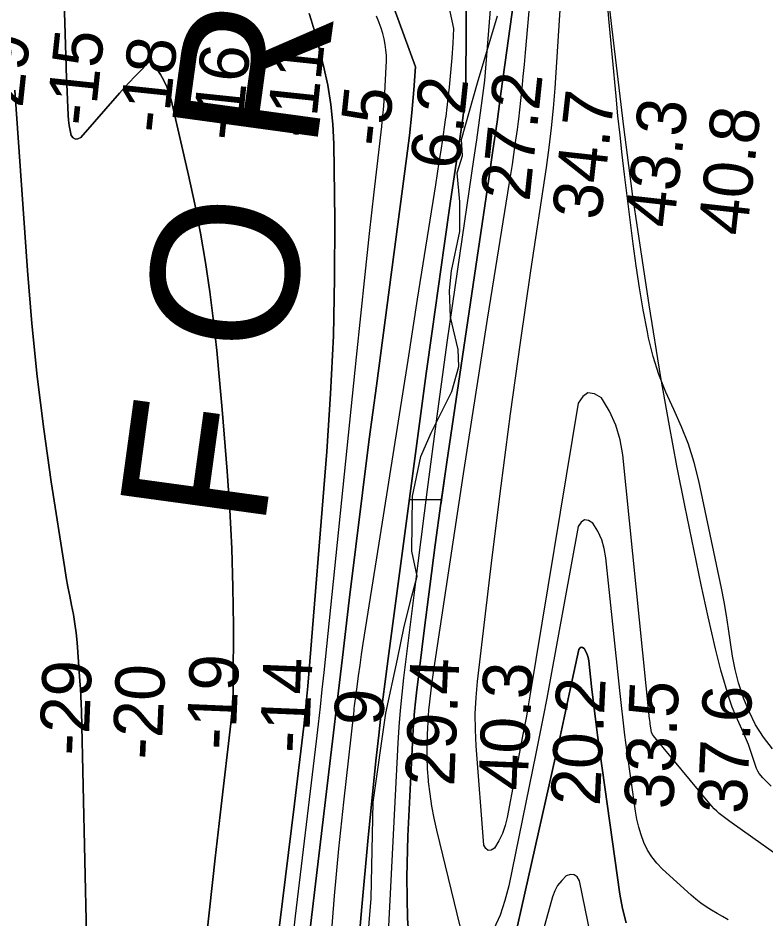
# Model space of a CAD drawing. Extents: x 3161665 to 3199565, y 885729 to 911164.
# Drawn here: x 3177449 to 3178468, y 900578 to 901805 of the extents above; entities that cross this region are included whole.
import ezdxf

# ---------------------------------------------------------------- set-up
doc = ezdxf.new("R2010")
doc.units = 0
for name, color, linetype in [('V-RIVR-EDGE', 7, 'Continuous'), ('V-RIVR-IDEN', 7, 'Continuous'), ('V-RIVR-RANG', 7, 'Continuous'), ('V-SITE-VEGE', 7, 'Continuous'), ('V-TOPO-DPTH', 7, 'Continuous'), ('V-TOPO-MAJR', 7, 'Continuous'), ('V-TOPO-MINR', 7, 'Continuous'), ('V-TOPO-WATR', 7, 'Continuous')]:
    doc.layers.add(name, color=color, linetype=linetype)

msp = doc.modelspace()

# ---------------------------------------------------------------- linework, layer by layer
at = {"layer": 'V-RIVR-EDGE'}
msp.add_lwpolyline([(3177919.3, 900473.1), (3177929.9, 900605.9), (3177932.9, 900737), (3177949.9, 900858.4), (3177965.8, 900931.7), (3177975, 900976.5), (3177985.4, 901017.5), (3177992.5, 901045), (3177985.6, 901079), (3177986.3, 901154), (3177997.7, 901208), (3178011.9, 901240.3), (3178040.1, 901296.4), (3178049.3, 901330.3), (3178048.8, 901353.5), (3178038.2, 901397.8), (3178036.6, 901434), (3178039.4, 901461), (3178050.9, 901514.4), (3178051, 901554.8), (3178047.3, 901594.2), (3178054.3, 901617.4), (3178053.3, 901639.6), (3178075.1, 901716.7), (3178102.3, 901808.3)], dxfattribs=at)
at = {"layer": 'V-SITE-VEGE'}
msp.add_lwpolyline([(3178474.9, 900758.8), (3178463.6, 900770.1), (3178458.8, 900776.2), (3178456.8, 900779.5), (3178455.2, 900782.9), (3178444.3, 900815.8), (3178437.5, 900831.5), (3178426.8, 900854.8), (3178421.8, 900866.6), (3178417.6, 900878.8), (3178406.6, 900917), (3178399.1, 900945.9), (3178389, 900989.5), (3178379.6, 901033.3), (3178357.2, 901141.3), (3178346.4, 901195.4), (3178336.3, 901249.7), (3178324.8, 901315.5), (3178308.7, 901414.5), (3178293.6, 901513.7), (3178286.3, 901565.7), (3178274.4, 901656.8), (3178258.1, 901793.7), (3178242.5, 901930.7)], dxfattribs=at)
at = {"layer": 'V-TOPO-DPTH'}
for points in [[(3178298.5, 902954.7), (3178176.1, 902328.1), (3178177.8, 902324), (3178178.5, 902319.5), (3178178.6, 902314.8), (3178162.5, 902152.7), (3178153.9, 902071), (3178144.7, 901989.3), (3178134.6, 901907.8), (3178124, 901826.3), (3178112.3, 901741.2), (3178106.9, 901702.4), (3178101.5, 901663.6), (3178095.9, 901624.8), (3178090.2, 901586), (3178033.3, 901200.4), (3178025.8, 901149)], [(3178025.8, 901149), (3177982.2, 901149.4), (3178005.2, 901320.8), (3178013.2, 901378.8), (3178021.2, 901436.8), (3178029.5, 901494.8), (3178037.9, 901552.7), (3178050.4, 901637.6), (3178052.6, 901653.1), (3178054.8, 901668.6), (3178056.9, 901684.2), (3178058.9, 901699.7), (3178061.8, 902346.3), (3178061.2, 902348.7), (3178059.6, 902357.2), (3178058.4, 902365.7), (3178057.9, 902374.2), (3178058, 902382.9), (3178066.8, 902581.7), (3178073.7, 902689.5)], [(3177909.6, 900505), (3177917.2, 900594.6), (3177925.6, 900684.1), (3177936.6, 900793.3), (3177940.3, 900828.2), (3177944.2, 900863.1), (3177948.5, 900898), (3177953, 900932.8), (3178005.2, 901320.8), (3178013.2, 901378.8), (3178021.2, 901436.8), (3178029.5, 901494.8), (3178037.9, 901552.7), (3178050.4, 901637.6), (3178052.6, 901653.1), (3178054.8, 901668.6), (3178056.9, 901684.2), (3178058.9, 901699.7), (3178061.8, 902346.3)], [(3177810.4, 900259.5), (3177874.7, 900797.4), (3177878.8, 900831.7), (3177882.8, 900865.9), (3177886.9, 900900.1), (3177891, 900934.3), (3177900.2, 901012.1), (3177909.1, 901085.2), (3177918.2, 901158.3), (3177927.5, 901231.3), (3177937.1, 901304.3), (3177978.3, 901614), (3177982.1, 901645), (3177985.5, 901676.1), (3177988.2, 901707.3), (3177990.5, 901738.5), (3177772.8, 902334)], [(3177772.8, 902334), (3177990.5, 901738.5), (3177988.2, 901707.3), (3177985.5, 901676.1), (3177982.1, 901645), (3177978.3, 901614), (3177937.1, 901304.3), (3177927.5, 901231.3), (3177918.2, 901158.3), (3177909.1, 901085.2), (3177900.2, 901012.1), (3177891, 900934.3), (3177886.9, 900900.1), (3177882.8, 900865.9), (3177878.8, 900831.7), (3177874.7, 900797.4), (3177810.4, 900259.5)], [(3177702.1, 900520.2), (3177709.7, 900590.6), (3177717.5, 900661), (3177725.6, 900731.4), (3177738.8, 900844.3), (3177740.2, 900858.2), (3177741.3, 900872.2), (3177741.9, 900886.2), (3177742.1, 900900.2), (3177742.3, 900977.4), (3177741.7, 901030.1), (3177740.2, 901082.7), (3177737.5, 901135.2), (3177733.9, 901187.7), (3177727.2, 901271.8), (3177723.6, 901312), (3177719.7, 901352.2), (3177715.1, 901392.3), (3177710.2, 901432.3), (3177704.3, 901472.2), (3177697.7, 901512), (3177690, 901551.5), (3177681.4, 901590.9), (3177657.6, 901693.5), (3177655, 901702.6), (3177651.8, 901711.5), (3177647.6, 901720), (3177642.9, 901728.3), (3177633.7, 901742.5), (3177631.4, 901744.7), (3177629.5, 901745.4), (3177628.5, 901745.4), (3177626.8, 901744.5), (3177614.4, 901732), (3177607.4, 901724.9), (3177600.6, 901717.7), (3177593.9, 901710.3), (3177587.3, 901702.9), (3177534.5, 901642.4), (3177530.6, 901640.4), (3177527.1, 901640), (3177524.1, 901641.9), (3177521.5, 901645.3), (3177519.9, 901652.1), (3177518.5, 901658.9), (3177517.7, 901665.8), (3177517.1, 901672.8), (3177515.3, 901715.2), (3177515.1, 901721.2), (3177514.8, 901727.2), (3177514.6, 901733.1), (3177514.4, 901739.1), (3177507.2, 901976.8)], [(3177507.2, 901976.8), (3177514.4, 901739.1), (3177514.6, 901733.1), (3177514.8, 901727.2), (3177515.1, 901721.2), (3177515.3, 901715.2), (3177517.1, 901672.8), (3177517.7, 901665.8), (3177518.5, 901658.9), (3177519.9, 901652.1), (3177521.5, 901645.3), (3177524.1, 901641.9), (3177527.1, 901640), (3177530.6, 901640.4), (3177534.5, 901642.4), (3177587.3, 901702.9), (3177593.9, 901710.3), (3177600.6, 901717.7), (3177607.4, 901724.9), (3177614.4, 901732), (3177626.8, 901744.5), (3177628.5, 901745.4), (3177629.5, 901745.4), (3177631.4, 901744.7), (3177633.7, 901742.5), (3177642.9, 901728.3), (3177647.6, 901720), (3177651.8, 901711.5), (3177655, 901702.6), (3177657.6, 901693.5), (3177681.4, 901590.9), (3177690, 901551.5), (3177697.7, 901512), (3177704.3, 901472.2), (3177710.2, 901432.3), (3177715.1, 901392.3), (3177719.7, 901352.2), (3177723.6, 901312), (3177727.2, 901271.8), (3177733.9, 901187.7), (3177737.5, 901135.2), (3177740.2, 901082.7), (3177741.7, 901030.1), (3177742.3, 900977.4), (3177742.1, 900900.2), (3177741.9, 900886.2), (3177741.3, 900872.2), (3177740.2, 900858.2), (3177738.8, 900844.3), (3177725.6, 900731.4), (3177717.5, 900661), (3177709.7, 900590.6), (3177702.1, 900520.2)], [(3177845.5, 901811.4), (3177848.5, 901802.7), (3177851.1, 901793.8), (3177853.6, 901784.9), (3177865.1, 901740), (3177870.9, 901713.7), (3177875.3, 901687.3), (3177877.9, 901660.6), (3177879.2, 901633.8), (3177880.4, 901529.9), (3177880.2, 901451), (3177878.6, 901372.1), (3177874.8, 901293.4), (3177869.5, 901214.7), (3177843.7, 900895.2), (3177842.5, 900881.4), (3177841.2, 900867.7), (3177839.8, 900854), (3177838.2, 900840.4), (3177825.4, 900734.9), (3177817.3, 900668.5), (3177809.2, 900602.1), (3177801, 900535.7)], [(3177845.5, 901811.4), (3177848.5, 901802.7), (3177851.1, 901793.8), (3177853.6, 901784.9), (3177865.1, 901740), (3177870.9, 901713.7), (3177875.3, 901687.3), (3177877.9, 901660.6), (3177879.2, 901633.8), (3177880.4, 901529.9), (3177880.2, 901451), (3177878.6, 901372.1), (3177874.8, 901293.4), (3177869.5, 901214.7), (3177843.7, 900895.2), (3177842.5, 900881.4), (3177841.2, 900867.7), (3177839.8, 900854), (3177838.2, 900840.4), (3177825.4, 900734.9), (3177817.3, 900668.5), (3177809.2, 900602.1), (3177801, 900535.7)], [(3177542.2, 900556), (3177535.2, 900860.8), (3177534.9, 900871.1), (3177534.5, 900881.3), (3177533.9, 900891.5), (3177533.3, 900901.8), (3177529.3, 900954.7), (3177528.1, 900967.5), (3177526.5, 900980.1), (3177524.4, 900992.7), (3177522, 901005.2), (3177519.3, 901017.7), (3177516.9, 901030.3), (3177514.6, 901042.9), (3177512.5, 901055.5), (3177494.2, 901173.4), (3177484, 901245.1), (3177475, 901316.9), (3177467.9, 901389), (3177461.9, 901461.2), (3177444.6, 901706.8)], [(3177444.6, 901706.8), (3177461.9, 901461.2), (3177467.9, 901389), (3177475, 901316.9), (3177484, 901245.1), (3177494.2, 901173.4), (3177512.5, 901055.5), (3177514.6, 901042.9), (3177516.9, 901030.3), (3177519.3, 901017.7), (3177522, 901005.2), (3177524.4, 900992.7), (3177526.5, 900980.1), (3177528.1, 900967.5), (3177529.3, 900954.7), (3177533.3, 900901.8), (3177533.9, 900891.5), (3177534.5, 900881.3), (3177534.9, 900871.1), (3177535.2, 900860.8), (3177542.2, 900556)], [(3177981.5, 901144.1), (3177982.2, 901149.4), (3178025.8, 901149), (3178025.2, 901144.5), (3178025.1, 901144), (3178017.3, 901087.5), (3178009.8, 901031), (3178002.6, 900974.4), (3177991.8, 900886.1), (3177990.4, 900873.6), (3177989.1, 900861.1), (3177988.2, 900848.6), (3177987.4, 900836.1), (3177980, 900690.9), (3177978.7, 900634.8), (3177979.5, 900578.7), (3177983.5, 900522.7)], [(3177909.6, 900505), (3177917.2, 900594.6), (3177925.6, 900684.1), (3177936.6, 900793.3), (3177940.3, 900828.2), (3177944.2, 900863.1), (3177948.5, 900898), (3177953, 900932.8), (3177981.5, 901144.1)], [(3178125.2, 900550.6), (3178181.8, 900801.3), (3178187.5, 900826.7), (3178193.1, 900852.1), (3178198.6, 900877.6), (3178204, 900903.1), (3178212.8, 900944.9), (3178214.3, 900947), (3178216, 900948.1), (3178218, 900947.7), (3178220.2, 900946.4), (3178222.6, 900942.5), (3178224.5, 900938.4), (3178225.8, 900934), (3178226.6, 900929.5), (3178230.4, 900894.5), (3178232.9, 900872.4), (3178235.5, 900850.3), (3178238.4, 900828.2), (3178241.4, 900806.2), (3178269, 900611.9), (3178272.6, 900592.1), (3178277.3, 900572.7)]]:
    msp.add_lwpolyline(points, dxfattribs=at)
at = {"layer": 'V-TOPO-MAJR'}
msp.add_lwpolyline([(3178476.7, 900809.7), (3178464.6, 900825.7), (3178453.8, 900842.5), (3178444.9, 900860.4), (3178437.2, 900878.9), (3178436.2, 900881.8), (3178430.6, 900899.7), (3178425.8, 900917.7), (3178422.2, 900936), (3178419.4, 900954.4), (3178416.9, 900973), (3178414.1, 900991.5), (3178410.8, 901010), (3178407.2, 901028.4), (3178376.5, 901174.7), (3178370.2, 901199.8), (3178362.5, 901224.5), (3178353, 901248.5), (3178342.2, 901272), (3178331.4, 901295.6), (3178321.9, 901319.6), (3178314.3, 901344.3), (3178308.1, 901369.5), (3178306.4, 901377.9), (3178300.7, 901407.7), (3178295.4, 901437.6), (3178290.9, 901467.6), (3178286.8, 901497.6), (3178275.2, 901592.2), (3178272.1, 901618.8), (3178269.1, 901645.5), (3178266.3, 901672.1), (3178263.7, 901698.8), (3178253.9, 901803.9), (3178248.9, 901866)], dxfattribs=at)
at = {"layer": 'V-TOPO-MINR'}
for points in [[(3177951.3, 900514.7), (3177966.8, 900817.3), (3177968.2, 900839.7), (3177969.9, 900862), (3177972.1, 900884.2), (3177974.6, 900906.5), (3177993.9, 901062.5), (3178006.7, 901162.8), (3178019.9, 901262.9), (3178033.7, 901363), (3178048, 901463), (3178069.9, 901612.4), (3178073.8, 901639.3), (3178077.6, 901666.1), (3178081.4, 901693), (3178085.1, 901719.9), (3178135.3, 902351), (3178134.8, 902355.2), (3178134.8, 902359.5), (3178148.5, 902481.7), (3178155.9, 902547.2), (3178163.2, 902612.7)], [(3177875, 900545.4), (3177879.9, 900609.4), (3177885.9, 900673.3), (3177892.6, 900737.2), (3177906.3, 900858), (3177906.7, 900861.4), (3177907.1, 900864.8), (3177907.5, 900868.2), (3177908, 900871.6), (3177910.9, 900894.3), (3177912.8, 900909), (3177914.9, 900923.7), (3177917, 900938.4), (3177919.3, 900953.1), (3177940.9, 901089.9), (3177954, 901172.9), (3177967.2, 901256), (3177980.3, 901339.1), (3177993.4, 901422.2), (3178018.1, 901577.9), (3178020.5, 901593.4), (3178022.9, 901608.9), (3178025.3, 901624.5), (3178027.6, 901640), (3178030.9, 901662.7), (3178031.5, 901666.9), (3178032.1, 901671.1), (3178032.6, 901675.3), (3178033.1, 901679.5), (3178036.8, 901710.9), (3178038.8, 901730.9), (3178040.5, 901750.9), (3178041.7, 901770.9), (3178042.5, 901790.9), (3177914.3, 902386.8)], [(3177810.4, 900259.5), (3177874.7, 900797.4), (3177878.8, 900831.7), (3177882.8, 900865.9), (3177886.9, 900900.1), (3177891, 900934.3), (3177900.2, 901012.1), (3177909.1, 901085.2), (3177918.2, 901158.3), (3177927.5, 901231.3), (3177937.1, 901304.3), (3177978.3, 901614), (3177982.1, 901645), (3177985.5, 901676.1), (3177988.2, 901707.3), (3177990.5, 901738.5), (3177772.8, 902334)], [(3178055.2, 900551.3), (3178019.4, 900699), (3178015.8, 900715.3), (3178012.7, 900731.7), (3178010.3, 900748.2), (3178008.3, 900764.8), (3178008.1, 900767.1), (3178006.9, 900782.6), (3178006.2, 900798.1), (3178006.2, 900813.7), (3178006.7, 900829.2), (3178008, 900854.8), (3178008.2, 900857.5), (3178008.4, 900860.3), (3178008.6, 900863), (3178008.9, 900865.8), (3178011.3, 900885.3), (3178012.9, 900897.8), (3178014.6, 900910.3), (3178016.4, 900922.8), (3178018.2, 900935.2), (3178056, 901184.3), (3178066.7, 901254.6), (3178077.6, 901324.8), (3178088.7, 901395.1), (3178099.9, 901465.3), (3178118.1, 901578.3), (3178120.3, 901592), (3178122.4, 901605.6), (3178124.4, 901619.3), (3178126.4, 901633), (3178129.3, 901653.3), (3178129.8, 901656.9), (3178130.2, 901660.4), (3178130.7, 901664), (3178131.1, 901667.5), (3178133.9, 901693), (3178135.7, 901709.3), (3178137.3, 901725.6), (3178138.9, 901741.9), (3178140.4, 901758.3), (3178189.6, 902317)], [(3177507.2, 901976.8), (3177514.4, 901739.1), (3177514.6, 901733.1), (3177514.8, 901727.2), (3177515.1, 901721.2), (3177515.3, 901715.2), (3177517.1, 901672.8), (3177517.7, 901665.8), (3177518.5, 901658.9), (3177519.9, 901652.1), (3177521.5, 901645.3), (3177524.1, 901641.9), (3177527.1, 901640), (3177530.6, 901640.4), (3177534.5, 901642.4), (3177587.3, 901702.9), (3177593.9, 901710.3), (3177600.6, 901717.7), (3177607.4, 901724.9), (3177614.4, 901732), (3177626.8, 901744.5), (3177628.5, 901745.4), (3177629.5, 901745.4), (3177631.4, 901744.7), (3177633.7, 901742.5), (3177642.9, 901728.3), (3177647.6, 901720), (3177651.8, 901711.5), (3177655, 901702.6), (3177657.6, 901693.5), (3177681.4, 901590.9), (3177690, 901551.5), (3177697.7, 901512), (3177704.3, 901472.2), (3177710.2, 901432.3), (3177715.1, 901392.3), (3177719.7, 901352.2), (3177723.6, 901312), (3177727.2, 901271.8), (3177733.9, 901187.7), (3177737.5, 901135.2), (3177740.2, 901082.7), (3177741.7, 901030.1), (3177742.3, 900977.4), (3177742.1, 900900.2), (3177741.9, 900886.2), (3177741.3, 900872.2), (3177740.2, 900858.2), (3177738.8, 900844.3), (3177725.6, 900731.4), (3177717.5, 900661), (3177709.7, 900590.6), (3177702.1, 900520.2)], [(3178478.1, 900668.6), (3178418.7, 900710.6), (3178415, 900713.3), (3178411.3, 900716.1), (3178407.8, 900718.9), (3178404.2, 900721.8), (3178400.8, 900724.9), (3178397.5, 900728), (3178394.3, 900731.4), (3178391.3, 900734.8), (3178314.6, 900827.6), (3178313.4, 900829.4), (3178312.1, 900832.4), (3178311.5, 900834.5), (3178311.3, 900835.6), (3178310.3, 900843.2), (3178310.1, 900845.1), (3178309.6, 900848.8), (3178309.4, 900850.6), (3178273.1, 901210), (3178269.4, 901230.8), (3178263.6, 901250.8), (3178254.7, 901269.7), (3178243.9, 901287.8), (3178234.1, 901293.4), (3178225.4, 901294.7), (3178218.2, 901289.7), (3178211.9, 901280.4), (3178146.3, 900882), (3178143.9, 900868.2), (3178141.5, 900854.4), (3178139, 900840.6), (3178136.4, 900826.9), (3178115.2, 900716), (3178112.4, 900705.1), (3178108.8, 900694.4), (3178103.9, 900684.3), (3178098.2, 900674.6), (3178093.6, 900671.9), (3178089.6, 900671.3), (3178086.4, 900673.8), (3178083.7, 900678.4), (3178073.1, 900813.6), (3178072, 900835.6), (3178071.8, 900857.5), (3178072.9, 900879.5), (3178074.9, 900901.4), (3178095.1, 901070.5), (3178107.3, 901168.1), (3178120, 901265.8), (3178133.6, 901363.2), (3178147.8, 901460.7), (3178169, 901601.7), (3178172.7, 901628.6), (3178175.9, 901655.5), (3178178.5, 901682.5), (3178180.6, 901709.5), (3178189.4, 901844.9)], [(3177983.5, 900522.7), (3177979.5, 900578.7), (3177978.7, 900634.8), (3177980, 900690.9), (3177987.4, 900836.1), (3177988.2, 900848.6), (3177989.1, 900861.1), (3177990.4, 900873.6), (3177991.8, 900886.1), (3178002.6, 900974.4), (3178009.8, 901031), (3178017.3, 901087.5), (3178025.1, 901144), (3178033.3, 901200.4), (3178090.2, 901586), (3178095.9, 901624.8), (3178101.5, 901663.6), (3178106.9, 901702.4), (3178112.3, 901741.2), (3178124, 901826.3)], [(3177801, 900535.7), (3177809.2, 900602.1), (3177817.3, 900668.5), (3177825.4, 900734.9), (3177838.2, 900840.4), (3177839.8, 900854), (3177841.2, 900867.7), (3177842.5, 900881.4), (3177843.7, 900895.2), (3177869.5, 901214.7), (3177874.8, 901293.4), (3177878.6, 901372.1), (3177880.2, 901451), (3177880.4, 901529.9), (3177879.2, 901633.8), (3177877.9, 901660.6), (3177875.3, 901687.3), (3177870.9, 901713.7), (3177865.1, 901740), (3177853.6, 901784.9), (3177851.1, 901793.8), (3177848.5, 901802.7), (3177845.5, 901811.4)], [(3177816.8, 900493.5), (3177827, 900581.7), (3177855.5, 900820.1), (3177858.2, 900843.5), (3177860.9, 900866.9), (3177863.4, 900890.3), (3177865.9, 900913.7), (3177909.9, 901343.2), (3177915.8, 901399.4), (3177921.8, 901455.6), (3177927.9, 901511.8), (3177934.2, 901568), (3177944.5, 901657.6), (3177945.7, 901669), (3177946.7, 901680.3), (3177947.7, 901691.7), (3177948.5, 901703.1), (3177950.7, 901738.8), (3177950.9, 901746.5), (3177950.8, 901754), (3177950.1, 901761.6), (3177949.2, 901769.2), (3177947.7, 901776.6), (3177945.9, 901784), (3177943.6, 901791.2), (3177941, 901798.4), (3177940.4, 901799.8), (3177937.2, 901807.6)], [(3177542.2, 900556), (3177535.2, 900860.8), (3177534.9, 900871.1), (3177534.5, 900881.3), (3177533.9, 900891.5), (3177533.3, 900901.8), (3177529.3, 900954.7), (3177528.1, 900967.5), (3177526.5, 900980.1), (3177524.4, 900992.7), (3177522, 901005.2), (3177519.3, 901017.7), (3177516.9, 901030.3), (3177514.6, 901042.9), (3177512.5, 901055.5), (3177494.2, 901173.4), (3177484, 901245.1), (3177475, 901316.9), (3177467.9, 901389), (3177461.9, 901461.2), (3177444.6, 901706.8)], [(3178416.5, 900576.8), (3178408.9, 900581.2), (3178401.4, 900585.5), (3178393.9, 900589.9), (3178386.6, 900594.5), (3178379.4, 900599.5), (3178372.6, 900604.8), (3178366, 900610.4), (3178326.9, 900646), (3178319.2, 900654), (3178312.3, 900662.6), (3178306.6, 900671.9), (3178301.7, 900681.9), (3178297.8, 900692.4), (3178294.5, 900703), (3178292, 900713.9), (3178290, 900724.9), (3178278.5, 900808.3), (3178275.8, 900828.4), (3178273.2, 900848.6), (3178270.9, 900868.8), (3178268.7, 900889), (3178249.9, 901069.7), (3178247.6, 901082.4), (3178244.1, 901094.6), (3178238.7, 901106.1), (3178232, 901117.1), (3178226, 901120.6), (3178220.6, 901121.5), (3178216.1, 901118.4), (3178212.1, 901112.7), (3178173.9, 900903.6), (3178169.2, 900878.5), (3178164.4, 900853.4), (3178159.5, 900828.4), (3178154.4, 900803.4), (3178117.4, 900623), (3178112.1, 900602.9), (3178105.6, 900583.3), (3178097, 900564.5)], [(3178277.3, 900572.7), (3178272.6, 900592.1), (3178269, 900611.9), (3178241.4, 900806.2), (3178238.4, 900828.2), (3178235.5, 900850.3), (3178232.9, 900872.4), (3178230.4, 900894.5), (3178226.6, 900929.5), (3178225.8, 900934), (3178224.5, 900938.4), (3178222.6, 900942.5), (3178220.2, 900946.4), (3178218, 900947.7), (3178216, 900948.1), (3178214.3, 900947), (3178212.8, 900944.9), (3178204, 900903.1), (3178198.6, 900877.6), (3178193.1, 900852.1), (3178187.5, 900826.7), (3178181.8, 900801.3), (3178125.2, 900550.6)], [(3178244.2, 900481.4), (3178213.7, 900630.1), (3178210.5, 900635.2), (3178206.6, 900638.3), (3178201.6, 900638.4), (3178195.9, 900636.6), (3178189.6, 900630.4), (3178184.1, 900623.7), (3178180.1, 900616.1), (3178176.9, 900607.9), (3178143.3, 900486.9)]]:
    msp.add_lwpolyline(points, dxfattribs=at)
at = {"layer": 'V-TOPO-WATR'}
msp.add_lwpolyline([(3178061.8, 902346.3), (3178058.9, 901699.7), (3178056.9, 901684.2), (3178054.8, 901668.6), (3178052.6, 901653.1), (3178050.4, 901637.6), (3178037.9, 901552.7), (3178029.5, 901494.8), (3178021.2, 901436.8), (3178013.2, 901378.8), (3178005.2, 901320.8), (3177953, 900932.8), (3177948.5, 900898), (3177944.2, 900863.1), (3177940.3, 900828.2), (3177936.6, 900793.3), (3177925.6, 900684.1), (3177917.2, 900594.6), (3177909.6, 900505)], dxfattribs=at)

# ---------------------------------------------------------------- texts
at = {"layer": 'V-RIVR-IDEN'}
msp.add_text('F O R T', height=200, rotation=82.207, dxfattribs=at).set_placement((3177783.9, 901106.6))
at = {"layer": 'V-RIVR-RANG'}
for s, rotation, p in [('-15', 83.9775, (3177553, 901656.5)), ('-29', 83.9775, (3177452, 901652.3)), ('-18', 83.9775, (3177652.6, 901646.8)), ('-16', 83.9775, (3177752, 901636.5)), ('-11', 83.9775, (3177852.9, 901639.7)), ('27.2', 83.9775, (3178145.6, 901554.1)), ('6.2', 83.9775, (3178049.6, 901597.4)), ('-5', 83.9775, (3177952.3, 901628.6)), ('34.7', 83.6683, (3178242.8, 901528.8)), ('43.3', 83.6683, (3178342.2, 901518)), ('40.8', 83.6683, (3178441.6, 901507.2)), ('-29', 87.6011, (3177544.4, 900799.7)), ('-19', 87.6011, (3177744.9, 900807.7)), ('-14', 87.6011, (3177844.8, 900803.2)), ('29.4', 87.6011, (3178043.1, 900758)), ('-20', 87.6011, (3177644.2, 900794.2)), ('40.3', 87.6011, (3178142.9, 900752.2)), ('20.2', 87.3183, (3178241.5, 900731.1)), ('33.5', 87.3183, (3178341.4, 900726.6)), ('37.6', 87.3183, (3178441.2, 900720.3)), ('9', 87.6011, (3177946.4, 900840.4))]:
    msp.add_text(s, height=67, rotation=rotation, dxfattribs=at).set_placement(p)

doc.saveas('drawing.dxf')
